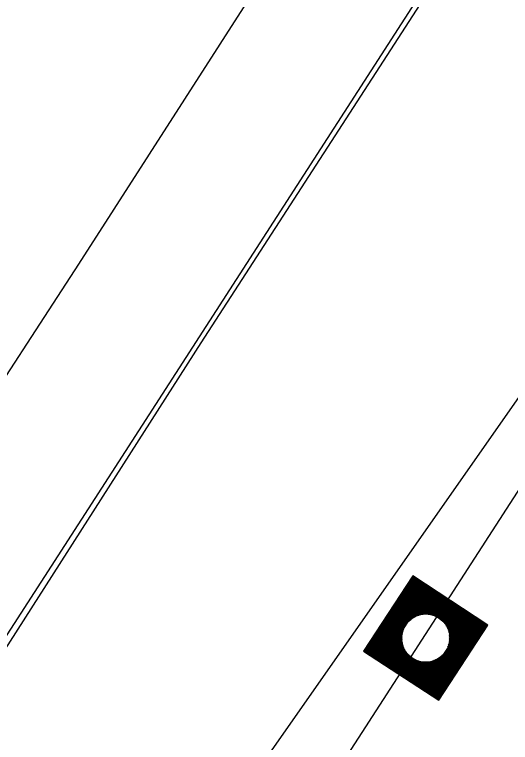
# Model space of a CAD drawing. Extents: x 14104283 to 14128447, y 8633203 to 8671666.
# Drawn here: x 14119316.04 to 14119349.86, y 8669160.47 to 8669210.11 of the extents above; entities that cross this region are included whole.
import ezdxf

# ---------------------------------------------------------------- set-up
doc = ezdxf.new("R2010")
doc.units = 0
for name, color, linetype in [('dsnCellElements', 7, 'Continuous'), ('dsnPaintExistingEdgeLineRightWhite', 7, 'Continuous'), ('dsnShadingPaved', 7, 'Continuous'), ('dsnStdLabel', 7, 'Continuous'), ('dsnStgShadingPrevPav', 7, 'Continuous'), ('dsnTapeExistingChannelizingLaneYellow', 7, 'Continuous'), ('dsnTapePlaceChannelizingYellow', 7, 'Continuous')]:
    doc.layers.add(name, color=color, linetype=linetype)

msp = doc.modelspace()

# ---------------------------------------------------------------- linework, layer by layer
at = {"layer": 'dsnCellElements'}
msp.add_circle((14119344.083, 8669167.583), 1.65, dxfattribs=at)
at = {"layer": 'dsnPaintExistingEdgeLineRightWhite'}
msp.add_lwpolyline([(14119412.154, 8669317.073), (14119387.623, 8669279.002), (14119355.614, 8669229.262), (14119328.753, 8669187.712), (14119296.908, 8669137.951), (14119267.448, 8669092.088), (14119237.896, 8669046.842), (14119206.907, 8668999.349), (14119178.966, 8668956.718), (14119155.37, 8668919.986)], dxfattribs=at)
at = {"layer": 'dsnShadingPaved'}
for p, q in [((14119155.499, 8668919.903), (14119497.219, 8669449.294)), ((14119403.438, 8669259.759), (14119219.81, 8668997.415)), ((14119292.603, 8669088.156), (14119403.438, 8669259.759))]:
    msp.add_line(p, q, dxfattribs=at)
at = {"layer": 'dsnStdLabel'}
for points in [[(14119344.968, 8669163.343), (14119348.323, 8669168.468), (14119343.198, 8669171.823), (14119339.843, 8669166.698), (14119344.968, 8669163.343)], [(14119344.966, 8669163.345), (14119348.319, 8669168.468), (14119343.199, 8669171.819), (14119339.848, 8669166.699), (14119344.97, 8669163.346)], [(14119344.963, 8669163.347), (14119348.314, 8669168.467), (14119343.2, 8669171.814), (14119339.852, 8669166.7), (14119344.972, 8669163.349)], [(14119345.011, 8669163.481), (14119348.269, 8669168.457), (14119343.21, 8669171.769), (14119339.898, 8669166.71), (14119344.99, 8669163.376)], [(14119345.002, 8669163.527), (14119348.223, 8669168.448), (14119343.219, 8669171.723), (14119339.944, 8669166.719), (14119345.008, 8669163.404)], [(14119344.992, 8669163.572), (14119348.177, 8669168.438), (14119343.229, 8669171.677), (14119339.989, 8669166.729), (14119345.026, 8669163.432)], [(14119344.983, 8669163.618), (14119348.131, 8669168.428), (14119343.238, 8669171.631), (14119340.035, 8669166.738), (14119345.011, 8669163.481)], [(14119344.973, 8669163.664), (14119348.086, 8669168.419), (14119343.248, 8669171.586), (14119340.081, 8669166.748), (14119345.002, 8669163.527)], [(14119344.964, 8669163.709), (14119348.04, 8669168.409), (14119343.257, 8669171.54), (14119340.126, 8669166.757), (14119344.992, 8669163.572)], [(14119344.954, 8669163.755), (14119347.994, 8669168.4), (14119343.267, 8669171.494), (14119340.172, 8669166.767), (14119344.983, 8669163.618)], [(14119344.944, 8669163.801), (14119347.949, 8669168.39), (14119343.276, 8669171.449), (14119340.218, 8669166.776), (14119344.973, 8669163.664)], [(14119344.935, 8669163.846), (14119347.903, 8669168.381), (14119343.286, 8669171.403), (14119340.264, 8669166.786), (14119344.964, 8669163.709)], [(14119344.925, 8669163.892), (14119347.857, 8669168.371), (14119343.295, 8669171.357), (14119340.309, 8669166.795), (14119344.954, 8669163.755)], [(14119344.916, 8669163.938), (14119347.812, 8669168.362), (14119343.305, 8669171.312), (14119340.355, 8669166.805), (14119344.944, 8669163.801)], [(14119344.906, 8669163.983), (14119347.766, 8669168.352), (14119343.314, 8669171.266), (14119340.401, 8669166.814), (14119344.935, 8669163.846)], [(14119344.897, 8669164.029), (14119347.72, 8669168.343), (14119343.324, 8669171.22), (14119340.446, 8669166.824), (14119344.925, 8669163.892)], [(14119344.887, 8669164.075), (14119347.675, 8669168.333), (14119343.334, 8669171.175), (14119340.492, 8669166.834), (14119344.916, 8669163.938)], [(14119344.878, 8669164.12), (14119347.629, 8669168.324), (14119343.343, 8669171.129), (14119340.538, 8669166.843), (14119344.906, 8669163.983)], [(14119344.868, 8669164.166), (14119347.583, 8669168.314), (14119343.353, 8669171.083), (14119340.583, 8669166.853), (14119344.897, 8669164.029)], [(14119344.859, 8669164.212), (14119347.538, 8669168.304), (14119343.362, 8669171.038), (14119340.629, 8669166.862), (14119344.887, 8669164.075)], [(14119344.849, 8669164.258), (14119347.492, 8669168.295), (14119343.372, 8669170.992), (14119340.675, 8669166.872), (14119344.878, 8669164.12)], [(14119344.84, 8669164.303), (14119347.446, 8669168.285), (14119343.381, 8669170.946), (14119340.72, 8669166.881), (14119344.868, 8669164.166)], [(14119344.83, 8669164.349), (14119347.401, 8669168.276), (14119343.391, 8669170.901), (14119340.766, 8669166.891), (14119344.859, 8669164.212)], [(14119344.821, 8669164.395), (14119347.355, 8669168.266), (14119343.4, 8669170.855), (14119340.812, 8669166.9), (14119344.849, 8669164.258)], [(14119344.811, 8669164.44), (14119347.309, 8669168.257), (14119343.41, 8669170.809), (14119340.857, 8669166.91), (14119344.84, 8669164.303)], [(14119344.801, 8669164.486), (14119347.263, 8669168.247), (14119343.419, 8669170.763), (14119340.903, 8669166.919), (14119344.83, 8669164.349)], [(14119344.792, 8669164.532), (14119347.218, 8669168.238), (14119343.429, 8669170.718), (14119340.949, 8669166.929), (14119344.821, 8669164.395)], [(14119344.782, 8669164.577), (14119347.172, 8669168.228), (14119343.438, 8669170.672), (14119340.994, 8669166.938), (14119344.811, 8669164.44)], [(14119344.773, 8669164.623), (14119347.126, 8669168.219), (14119343.448, 8669170.626), (14119341.04, 8669166.948), (14119344.801, 8669164.486)], [(14119344.763, 8669164.669), (14119347.081, 8669168.209), (14119343.457, 8669170.581), (14119341.086, 8669166.957), (14119344.792, 8669164.532)], [(14119344.754, 8669164.714), (14119347.035, 8669168.2), (14119343.467, 8669170.535), (14119341.132, 8669166.967), (14119344.782, 8669164.577)], [(14119344.744, 8669164.76), (14119346.989, 8669168.19), (14119343.477, 8669170.489), (14119341.177, 8669166.977), (14119344.773, 8669164.623)], [(14119344.735, 8669164.806), (14119346.944, 8669168.18), (14119343.486, 8669170.444), (14119341.223, 8669166.986), (14119344.763, 8669164.669)], [(14119344.725, 8669164.851), (14119346.898, 8669168.171), (14119343.496, 8669170.398), (14119341.269, 8669166.996), (14119344.754, 8669164.714)], [(14119344.716, 8669164.897), (14119346.852, 8669168.161), (14119343.505, 8669170.352), (14119341.314, 8669167.005), (14119344.744, 8669164.76)], [(14119344.706, 8669164.943), (14119346.807, 8669168.152), (14119343.515, 8669170.307), (14119341.36, 8669167.015), (14119344.735, 8669164.806)], [(14119344.697, 8669164.988), (14119346.761, 8669168.142), (14119343.524, 8669170.261), (14119341.406, 8669167.024), (14119344.725, 8669164.851)], [(14119344.687, 8669165.034), (14119346.715, 8669168.133), (14119343.534, 8669170.215), (14119341.451, 8669167.034), (14119344.716, 8669164.897)], [(14119344.677, 8669165.08), (14119346.67, 8669168.123), (14119343.543, 8669170.17), (14119341.497, 8669167.043), (14119344.706, 8669164.943)], [(14119344.668, 8669165.126), (14119346.624, 8669168.114), (14119343.553, 8669170.124), (14119341.543, 8669167.053), (14119344.697, 8669164.988)], [(14119344.658, 8669165.171), (14119346.578, 8669168.104), (14119343.562, 8669170.078), (14119341.588, 8669167.062), (14119344.687, 8669165.034)], [(14119344.649, 8669165.217), (14119346.533, 8669168.095), (14119343.572, 8669170.033), (14119341.634, 8669167.072), (14119344.677, 8669165.08)], [(14119344.639, 8669165.263), (14119346.487, 8669168.085), (14119343.581, 8669169.987), (14119341.68, 8669167.081), (14119344.668, 8669165.126)], [(14119344.63, 8669165.308), (14119346.441, 8669168.076), (14119343.591, 8669169.941), (14119341.725, 8669167.091), (14119344.658, 8669165.171)], [(14119344.62, 8669165.354), (14119346.395, 8669168.066), (14119343.601, 8669169.895), (14119341.771, 8669167.101), (14119344.649, 8669165.217)], [(14119344.611, 8669165.4), (14119346.35, 8669168.056), (14119343.61, 8669169.85), (14119341.817, 8669167.11), (14119344.639, 8669165.263)], [(14119344.704, 8669169.094), (14119343.62, 8669169.804), (14119342.91, 8669168.72)], [(14119344.57, 8669169.143), (14119343.629, 8669169.758), (14119343.013, 8669168.818)], [(14119344.466, 8669169.171), (14119343.639, 8669169.713), (14119343.097, 8669168.886)], [(14119344.377, 8669169.19), (14119343.648, 8669169.667), (14119343.171, 8669168.939)], [(14119344.297, 8669169.203), (14119343.658, 8669169.621), (14119343.239, 8669168.982)], [(14119344.225, 8669169.211), (14119343.667, 8669169.576), (14119343.302, 8669169.018)], [(14119344.158, 8669169.215), (14119343.677, 8669169.53), (14119343.362, 8669169.049)], [(14119344.095, 8669169.217), (14119343.686, 8669169.484), (14119343.419, 8669169.076)], [(14119344.036, 8669169.216), (14119343.696, 8669169.439), (14119343.473, 8669169.099)], [(14119343.98, 8669169.213), (14119343.705, 8669169.393), (14119343.526, 8669169.119)], [(14119343.926, 8669169.209), (14119343.715, 8669169.347), (14119343.577, 8669169.136)], [(14119343.875, 8669169.203), (14119343.725, 8669169.302), (14119343.626, 8669169.152)], [(14119343.825, 8669169.196), (14119343.734, 8669169.256), (14119343.674, 8669169.165)], [(14119343.778, 8669169.188), (14119343.744, 8669169.21), (14119343.721, 8669169.176)], [(14119345.594, 8669166.962), (14119346.304, 8669168.047), (14119345.22, 8669168.757)], [(14119345.643, 8669167.097), (14119346.258, 8669168.037), (14119345.318, 8669168.653)], [(14119345.671, 8669167.201), (14119346.213, 8669168.028), (14119345.386, 8669168.569)], [(14119342.572, 8669168.204), (14119341.862, 8669167.12), (14119342.947, 8669166.41)], [(14119342.524, 8669168.07), (14119341.908, 8669167.129), (14119342.849, 8669166.513)], [(14119345.69, 8669167.29), (14119346.167, 8669168.018), (14119345.439, 8669168.495)], [(14119345.703, 8669167.369), (14119346.121, 8669168.009), (14119345.482, 8669168.427)], [(14119345.711, 8669167.442), (14119346.076, 8669167.999), (14119345.518, 8669168.364)], [(14119345.715, 8669167.509), (14119346.03, 8669167.99), (14119345.549, 8669168.305)], [(14119345.717, 8669167.571), (14119345.984, 8669167.98), (14119345.576, 8669168.248)], [(14119345.716, 8669167.631), (14119345.939, 8669167.971), (14119345.599, 8669168.193)], [(14119345.713, 8669167.687), (14119345.893, 8669167.961), (14119345.619, 8669168.141)], [(14119345.709, 8669167.741), (14119345.847, 8669167.952), (14119345.636, 8669168.09)], [(14119345.703, 8669167.792), (14119345.802, 8669167.942), (14119345.652, 8669168.04)], [(14119342.495, 8669167.966), (14119341.954, 8669167.139), (14119342.781, 8669166.597)], [(14119342.476, 8669167.877), (14119342, 8669167.148), (14119342.728, 8669166.671)], [(14119342.464, 8669167.797), (14119342.045, 8669167.158), (14119342.685, 8669166.739)], [(14119342.456, 8669167.725), (14119342.091, 8669167.167), (14119342.649, 8669166.802)], [(14119342.451, 8669167.658), (14119342.137, 8669167.177), (14119342.618, 8669166.862)], [(14119342.45, 8669167.595), (14119342.182, 8669167.186), (14119342.591, 8669166.919)], [(14119342.45, 8669167.536), (14119342.228, 8669167.196), (14119342.568, 8669166.973)], [(14119345.696, 8669167.841), (14119345.756, 8669167.932), (14119345.665, 8669167.992)], [(14119345.688, 8669167.889), (14119345.71, 8669167.923), (14119345.676, 8669167.945)], [(14119342.453, 8669167.48), (14119342.274, 8669167.205), (14119342.548, 8669167.026)], [(14119342.457, 8669167.426), (14119342.319, 8669167.215), (14119342.53, 8669167.077)], [(14119342.463, 8669167.375), (14119342.365, 8669167.225), (14119342.515, 8669167.126)], [(14119342.47, 8669167.325), (14119342.411, 8669167.234), (14119342.502, 8669167.174)], [(14119342.479, 8669167.278), (14119342.456, 8669167.244), (14119342.49, 8669167.221)], [(14119343.462, 8669166.072), (14119344.63, 8669165.308)], [(14119344.515, 8669165.856), (14119344.641, 8669166.048)], [(14119344.525, 8669165.811), (14119344.693, 8669166.068)], [(14119344.534, 8669165.765), (14119344.748, 8669166.091)], [(14119344.544, 8669165.719), (14119344.805, 8669166.118)], [(14119344.553, 8669165.674), (14119344.864, 8669166.149)], [(14119344.563, 8669165.628), (14119344.927, 8669166.185)], [(14119344.573, 8669165.582), (14119344.995, 8669166.228)], [(14119344.582, 8669165.537), (14119345.069, 8669166.281)], [(14119344.592, 8669165.491), (14119345.153, 8669166.349)], [(14119344.601, 8669165.445), (14119345.257, 8669166.447)], [(14119343.597, 8669166.024), (14119344.62, 8669165.354)], [(14119343.701, 8669165.995), (14119344.611, 8669165.4)], [(14119343.79, 8669165.976), (14119344.601, 8669165.445)], [(14119343.869, 8669165.964), (14119344.592, 8669165.491)], [(14119343.942, 8669165.956), (14119344.582, 8669165.537)], [(14119344.009, 8669165.951), (14119344.573, 8669165.582)], [(14119344.071, 8669165.95), (14119344.563, 8669165.628)], [(14119344.131, 8669165.95), (14119344.553, 8669165.674)], [(14119344.187, 8669165.953), (14119344.544, 8669165.719)], [(14119344.241, 8669165.957), (14119344.534, 8669165.765)], [(14119344.292, 8669165.963), (14119344.525, 8669165.811)], [(14119344.341, 8669165.97), (14119344.515, 8669165.856)], [(14119344.389, 8669165.979), (14119344.506, 8669165.902)], [(14119344.506, 8669165.902), (14119344.59, 8669166.03)]]:
    msp.add_lwpolyline(points, dxfattribs=at)
at = {"layer": 'dsnStgShadingPrevPav'}
msp.add_lwpolyline([(14119144.139, 8668920.298), (14119170.944, 8668961.906), (14119198.951, 8669005.045), (14119229.551, 8669052.673), (14119259.704, 8669099.165), (14119288.843, 8669144.529), (14119320.431, 8669193.086), (14119347.134, 8669234.701), (14119379.164, 8669285.012), (14119403.272, 8669322.206)], dxfattribs=at)
at = {"layer": 'dsnTapeExistingChannelizingLaneYellow'}
msp.add_line((14119403.438, 8669259.759), (14119219.81, 8668997.415), dxfattribs=at)
at = {"layer": 'dsnTapePlaceChannelizingYellow'}
msp.add_line((14119292.603, 8669088.156), (14119403.438, 8669259.759), dxfattribs=at)

doc.saveas('drawing.dxf')
